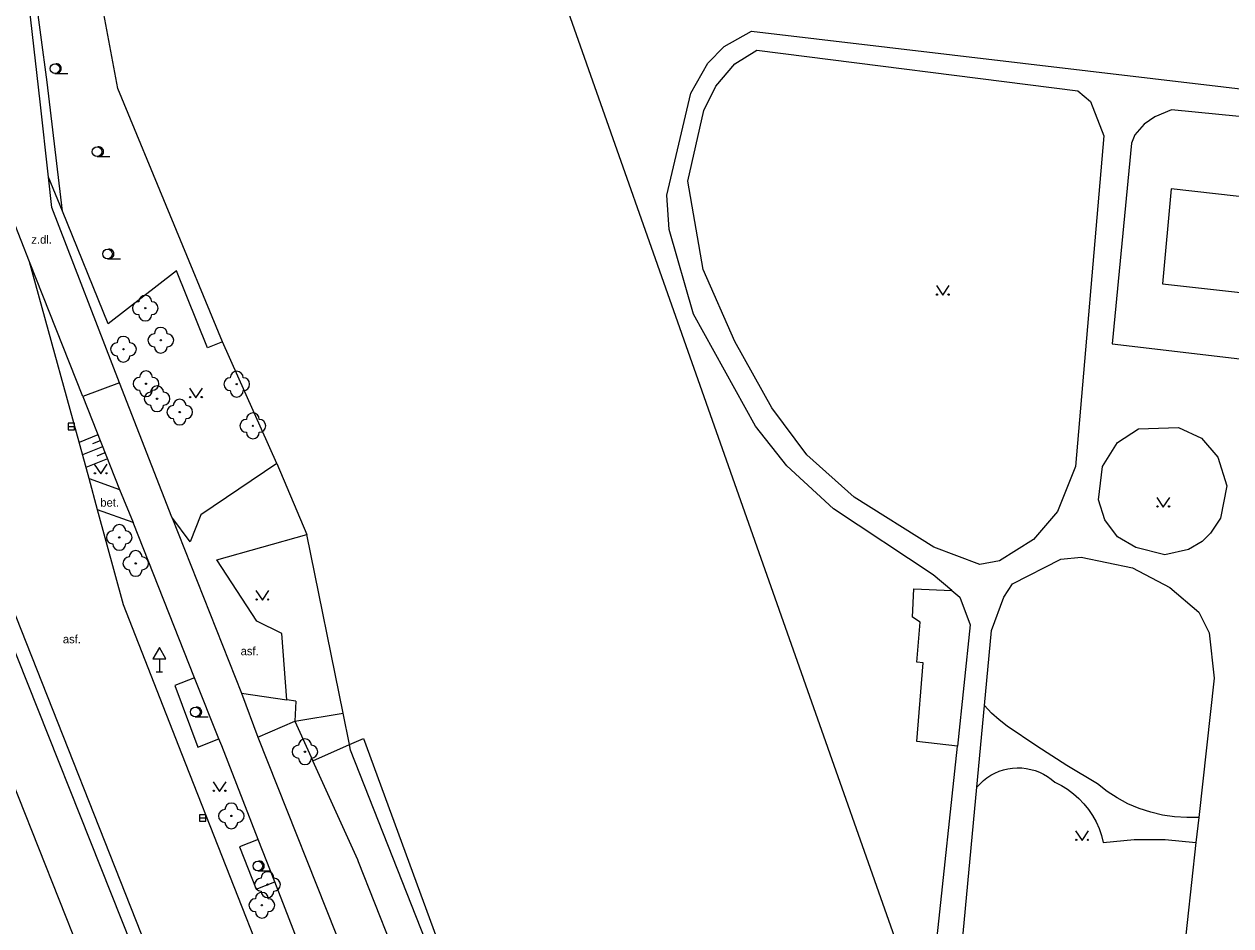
# Model space of a CAD drawing. Extents: x -595546 to -593986, y -1160845 to -1159202.
# Drawn here: x -595442.7 to -595349, y -1160517.7 to -1160447.6 of the extents above; entities that cross this region are included whole.
import ezdxf

# ---------------------------------------------------------------- set-up
doc = ezdxf.new("R2010")
doc.units = 0
for name, color, linetype in [('Level 22', 7, 'Continuous'), ('Level 27', 7, 'Continuous'), ('Level 34', 7, 'Continuous'), ('Level 36', 7, 'Continuous'), ('Specificka linie pasportu komunikaci', 7, 'Continuous'), ('TM - budovy zdene_ betonove - VP', 7, 'Continuous'), ('TM - chodniky - VP', 7, 'Continuous'), ('TM - komunikace - VP', 7, 'Continuous'), ('TM - letecke snimky - pomocna linie', 7, 'Continuous'), ('TM - plot drateny_ kovovy - VP', 7, 'Continuous'), ('TM - popis povrchu', 7, 'Continuous'), ('TM - rozhrani ploch obecne - VP', 7, 'Continuous'), ('TM - srafovani', 7, 'Continuous'), ('TM - vjezd na pozemek', 7, 'Continuous'), ('TM - zabradli - VP', 7, 'Continuous')]:
    doc.layers.add(name, color=color, linetype=linetype)

msp = doc.modelspace()

# ---------------------------------------------------------------- linework, layer by layer
at = {"layer": 'Level 22'}
for centre in [(-595433.31, -1160469.68), (-595432.1, -1160472.18), (-595435, -1160472.88), (-595433.25, -1160475.56), (-595426.2, -1160475.59), (-595432.39, -1160476.72), (-595430.63, -1160477.76), (-595424.95, -1160478.83), (-595435.33, -1160487.5), (-595434.05, -1160489.52), (-595420.9, -1160504.16), (-595426.62, -1160509.15), (-595423.81, -1160514.49), (-595424.25, -1160516.09)]:
    msp.add_circle(centre, 0.05, dxfattribs=at)
for centre, start, end in [((-595433.31, -1160469.18), 0, 180), ((-595433.81, -1160469.68), 90, 270), ((-595432.81, -1160469.68), 270, 90), ((-595433.31, -1160470.18), 180, 0), ((-595432.1, -1160471.68), 0, 180), ((-595435.5, -1160472.88), 90, 270), ((-595435, -1160472.38), 0, 180), ((-595434.5, -1160472.88), 270, 90), ((-595432.6, -1160472.18), 90, 270), ((-595431.6, -1160472.18), 270, 90), ((-595435, -1160473.38), 180, 0), ((-595432.1, -1160472.68), 180, 0), ((-595433.75, -1160475.56), 90, 270), ((-595433.25, -1160475.06), 0, 180), ((-595432.75, -1160475.56), 270, 90), ((-595426.7, -1160475.59), 90, 270), ((-595426.2, -1160475.09), 0, 180), ((-595425.7, -1160475.59), 270, 90), ((-595433.25, -1160476.06), 180, 0), ((-595432.39, -1160476.22), 0, 180), ((-595426.2, -1160476.09), 180, 0), ((-595432.89, -1160476.72), 90, 270), ((-595431.89, -1160476.72), 270, 90), ((-595430.63, -1160477.26), 0, 180), ((-595432.39, -1160477.22), 180, 0), ((-595431.13, -1160477.76), 90, 270), ((-595430.13, -1160477.76), 270, 90), ((-595424.95, -1160478.33), 0, 180), ((-595430.63, -1160478.26), 180, 0), ((-595425.45, -1160478.83), 90, 270), ((-595424.45, -1160478.83), 270, 90), ((-595424.95, -1160479.33), 180, 0), ((-595435.33, -1160487), 0, 180), ((-595435.83, -1160487.5), 90, 270), ((-595434.83, -1160487.5), 270, 90), ((-595435.33, -1160488), 180, 0), ((-595434.55, -1160489.52), 90, 270), ((-595434.05, -1160489.02), 0, 180), ((-595433.55, -1160489.52), 270, 90), ((-595434.05, -1160490.02), 180, 0), ((-595420.9, -1160503.66), 0, 180), ((-595421.4, -1160504.16), 90, 270), ((-595420.4, -1160504.16), 270, 90), ((-595420.9, -1160504.66), 180, 0), ((-595427.12, -1160509.15), 90, 270), ((-595426.62, -1160508.65), 0, 180), ((-595426.12, -1160509.15), 270, 90), ((-595426.62, -1160509.65), 180, 0), ((-595423.81, -1160513.99), 0, 180), ((-595424.31, -1160514.49), 90, 270), ((-595423.31, -1160514.49), 270, 90), ((-595424.25, -1160515.59), 0, 180), ((-595423.81, -1160514.99), 180, 0), ((-595424.75, -1160516.09), 90, 270), ((-595423.75, -1160516.09), 270, 90), ((-595424.25, -1160516.59), 180, 0)]:
    msp.add_arc(centre, 0.5, start, end, dxfattribs=at)
at = {"layer": 'Level 27'}
for p, q in [((-595439.3, -1160478.88), (-595438.8, -1160478.88)), ((-595429.1, -1160509.31), (-595428.6, -1160509.31))]:
    msp.add_line(p, q, dxfattribs=at)
for points in [[(-595439.3, -1160479.13), (-595438.8, -1160479.13), (-595438.8, -1160478.63), (-595439.3, -1160478.63)], [(-595429.1, -1160509.56), (-595428.6, -1160509.56), (-595428.6, -1160509.06), (-595429.1, -1160509.06)]]:
    msp.add_lwpolyline(points, close=True, dxfattribs=at)
at = {"layer": 'Level 34'}
for p, q in [((-595432.21, -1160496.932), (-595432.21, -1160497.95)), ((-595432.46, -1160497.95), (-595431.96, -1160497.95))]:
    msp.add_line(p, q, dxfattribs=at)
msp.add_lwpolyline([(-595432.71, -1160496.932), (-595431.71, -1160496.932), (-595432.21, -1160496.066)], close=True, dxfattribs=at)
at = {"layer": 'Level 36'}
for p, q in [((-595440.33, -1160451.435), (-595439.33, -1160451.435)), ((-595437.05, -1160457.895), (-595436.05, -1160457.895)), ((-595436.24, -1160465.845), (-595435.24, -1160465.845)), ((-595429.42, -1160501.445), (-595428.42, -1160501.445)), ((-595424.56, -1160513.415), (-595423.56, -1160513.415))]:
    msp.add_line(p, q, dxfattribs=at)
for points in [[(-595371.84, -1160467.93), (-595371.34, -1160468.68), (-595370.84, -1160467.93)], [(-595429.87, -1160475.89), (-595429.37, -1160476.64), (-595428.87, -1160475.89)], [(-595437.27, -1160481.82), (-595436.77, -1160482.57), (-595436.27, -1160481.82)], [(-595354.71, -1160484.39), (-595354.21, -1160485.14), (-595353.71, -1160484.39)], [(-595424.71, -1160491.63), (-595424.21, -1160492.38), (-595423.71, -1160491.63)], [(-595428.03, -1160506.49), (-595427.53, -1160507.24), (-595427.03, -1160506.49)], [(-595361.02, -1160510.31), (-595360.52, -1160511.06), (-595360.02, -1160510.31)]]:
    msp.add_lwpolyline(points, dxfattribs=at)
for centre, radius in [((-595440.33, -1160451.06), 0.375), ((-595437.05, -1160457.52), 0.375), ((-595436.24, -1160465.47), 0.375), ((-595371.79, -1160468.63), 0.05), ((-595370.891, -1160468.63), 0.05), ((-595429.82, -1160476.59), 0.05), ((-595428.921, -1160476.59), 0.05), ((-595437.22, -1160482.52), 0.05), ((-595436.321, -1160482.52), 0.05), ((-595354.66, -1160485.09), 0.05), ((-595353.761, -1160485.09), 0.05), ((-595424.66, -1160492.33), 0.05), ((-595423.761, -1160492.33), 0.05), ((-595429.42, -1160501.07), 0.375), ((-595427.98, -1160507.19), 0.05), ((-595427.081, -1160507.19), 0.05), ((-595360.97, -1160511.01), 0.05), ((-595360.071, -1160511.01), 0.05), ((-595424.56, -1160513.04), 0.375)]:
    msp.add_circle(centre, radius, dxfattribs=at)
for centre in [(-595440.205, -1160451.06), (-595436.925, -1160457.52), (-595436.115, -1160465.47), (-595429.295, -1160501.07), (-595424.435, -1160513.04)]:
    msp.add_arc(centre, 0.375, 260.40593, 99.59407, dxfattribs=at)
at = {"layer": 'Specificka linie pasportu komunikaci'}
for points in [[(-595439.75, -1160462.14), (-595440.94, -1160452.11), (-595441.92, -1160444.74), (-595438.17, -1160443.051)], [(-595421.62, -1160500.22), (-595422.3, -1160500.12)], [(-595421.62, -1160500.22), (-595421.7, -1160501.78)], [(-595421.7, -1160501.78), (-595420.3, -1160504.87)], [(-595417.44, -1160503.61), (-595416.36, -1160503.13), (-595398.1, -1160552.93), (-595398.31, -1160552.99)], [(-595420.3, -1160504.87), (-595417.44, -1160503.61)], [(-595400.57, -1160553.69), (-595414.19, -1160519.13), (-595416.73, -1160512.72), (-595416.8, -1160512.57), (-595420.3, -1160504.87)]]:
    msp.add_lwpolyline(points, dxfattribs=at)
at = {"layer": 'TM - budovy zdene_ betonove - VP'}
for points in [[(-595353.59, -1160460.41), (-595354.27, -1160467.78)], [(-595334.78, -1160462.52), (-595353.59, -1160460.41)], [(-595354.27, -1160467.78), (-595335.88, -1160469.84)]]:
    msp.add_lwpolyline(points, dxfattribs=at)
at = {"layer": 'TM - chodniky - VP'}
for points in [[(-595440.83, -1160459.49), (-595441.48, -1160453.64), (-595442.56, -1160444.07)], [(-595370.63, -1160491.64), (-595372.08, -1160490.41), (-595379.84, -1160485.28), (-595383.46, -1160481.94), (-595385.9, -1160478.86), (-595390.72, -1160470.15), (-595392.59, -1160463.56), (-595392.78, -1160460.9), (-595390.93, -1160452.97), (-595389.59, -1160450.65), (-595388.33, -1160449.34), (-595386.21, -1160448.16), (-595333.93, -1160454.33)], [(-595372.03, -1160488.25), (-595378.23, -1160484.36), (-595381.91, -1160481.07), (-595384.62, -1160477.42), (-595387.51, -1160472.28), (-595389.96, -1160466.67), (-595391.15, -1160459.8), (-595389.9, -1160454.33), (-595388.98, -1160452.43), (-595387.5, -1160450.68), (-595385.78, -1160449.62), (-595360.84, -1160452.79), (-595359.86, -1160453.63), (-595358.82, -1160456.28), (-595361.03, -1160481.99), (-595362.43, -1160485.48), (-595364.3, -1160487.66), (-595366.94, -1160489.31), (-595368.47, -1160489.61), (-595372.03, -1160488.25)], [(-595334.12, -1160456.18), (-595353.58, -1160454.27), (-595354.86, -1160454.81), (-595355.7, -1160455.39), (-595356.42, -1160456.21), (-595356.69, -1160456.87), (-595358.19, -1160472.45), (-595337.91, -1160474.84)], [(-595435.31, -1160475.48), (-595440.56, -1160461.87), (-595440.83, -1160459.49)], [(-595438.17, -1160476.56), (-595442.3, -1160466.09)], [(-595435.31, -1160475.48), (-595438.17, -1160476.56)], [(-595431.24, -1160485.93), (-595435.31, -1160475.48)], [(-595438.17, -1160476.56), (-595435.31, -1160483.77)], [(-595349.77, -1160486), (-595350.54, -1160487.17), (-595351.19, -1160487.82), (-595352.26, -1160488.44), (-595354.09, -1160488.86), (-595356.33, -1160488.28), (-595357.76, -1160487.46), (-595358.75, -1160486.13), (-595359.24, -1160484.58), (-595358.93, -1160482), (-595357.77, -1160480.12), (-595356.14, -1160479.05), (-595353.02, -1160478.96), (-595351.24, -1160479.78), (-595349.96, -1160481.26), (-595349.28, -1160483.48), (-595349.77, -1160486)], [(-595435.31, -1160483.77), (-595434.25, -1160486.35)], [(-595429.47, -1160498.41), (-595434.25, -1160486.35)], [(-595431.24, -1160485.93), (-595425.84, -1160499.62)], [(-595368.09, -1160500.56), (-595367.55, -1160494.74), (-595366.6, -1160492.14), (-595365.93, -1160491.11), (-595362.17, -1160489.2), (-595360.59, -1160489.04), (-595356.59, -1160489.86), (-595353.69, -1160491.4), (-595351.44, -1160493.31), (-595350.65, -1160494.92), (-595350.26, -1160498.45), (-595351.45, -1160509.26)], [(-595370.63, -1160491.64), (-595370.03, -1160492.15), (-595369.21, -1160494.29), (-595370.21, -1160503.72)], [(-595427.58, -1160503.16), (-595429.47, -1160498.41)], [(-595425.84, -1160499.62), (-595424.55, -1160503.03)], [(-595368.69, -1160506.91), (-595368.09, -1160500.56)], [(-595424.53, -1160510.99), (-595427.37, -1160503.7), (-595427.58, -1160503.16)], [(-595424.55, -1160503.03), (-595417.76, -1160520.18), (-595411.65, -1160535.77), (-595405.11, -1160552.36)], [(-595353.49, -1160533.26), (-595354.49, -1160531.67), (-595356.18, -1160530.52), (-595358.05, -1160530.25), (-595362.21, -1160530.19), (-595365.07, -1160529.51), (-595368.33, -1160527.41), (-595369.58, -1160526.09), (-595370.75, -1160524.07), (-595371.56, -1160521.11), (-595371.79, -1160518.55), (-595370.21, -1160503.72)], [(-595358.16, -1160528.13), (-595361.34, -1160528.61), (-595364.25, -1160527.89), (-595366.44, -1160526.79), (-595368.7, -1160524.58), (-595369.39, -1160522.35), (-595369.83, -1160519.12), (-595368.69, -1160506.91)], [(-595351.45, -1160509.26), (-595351.67, -1160511.21)], [(-595423.25, -1160514.27), (-595424.53, -1160510.99)], [(-595351.67, -1160511.21), (-595353.04, -1160523.66), (-595354.43, -1160525.97), (-595358.16, -1160528.13)], [(-595410.13, -1160547.71), (-595414.55, -1160536.46), (-595420.69, -1160520.83), (-595423.25, -1160514.27)]]:
    msp.add_lwpolyline(points, dxfattribs=at)
at = {"layer": 'TM - komunikace - VP'}
for points in [[(-595463.8, -1160442.64), (-595446.22, -1160486.51), (-595430.42, -1160526.44), (-595423.77, -1160543.27)], [(-595428.51, -1160544.53), (-595435.25, -1160527.61), (-595451.09, -1160487.71), (-595467.93, -1160444.62)], [(-595442.3, -1160466.09), (-595443.61, -1160462.76)], [(-595437.68, -1160482.92), (-595442.3, -1160466.09)], [(-595437.01, -1160485.36), (-595437.68, -1160482.92)], [(-595434.99, -1160492.74), (-595437.01, -1160485.36)], [(-595411.54, -1160552.45), (-595416.13, -1160540.66), (-595423.57, -1160521.85), (-595430.46, -1160504.33), (-595434.99, -1160492.74)]]:
    msp.add_lwpolyline(points, dxfattribs=at)
at = {"layer": 'TM - letecke snimky - pomocna linie'}
for points in [[(-595369.22, -1160539.54), (-595370.022, -1160532.925), (-595403.749, -1160437.257)], [(-595366.34, -1160502.16), (-595366.97, -1160501.68), (-595367.56, -1160501.15), (-595368.09, -1160500.56)], [(-595359.33, -1160506.66), (-595361.71, -1160505.22), (-595364.04, -1160503.72), (-595366.34, -1160502.16)], [(-595368.69, -1160506.91), (-595368.45, -1160506.65), (-595368.19, -1160506.4), (-595367.91, -1160506.19), (-595367.61, -1160505.99), (-595367.29, -1160505.82), (-595366.96, -1160505.68), (-595366.62, -1160505.57), (-595366.28, -1160505.49), (-595365.92, -1160505.44), (-595365.57, -1160505.41), (-595365.21, -1160505.42), (-595364.86, -1160505.46), (-595364.51, -1160505.53), (-595364.16, -1160505.63), (-595363.83, -1160505.75), (-595363.51, -1160505.91), (-595363.2, -1160506.09), (-595362.91, -1160506.3), (-595362.64, -1160506.53)], [(-595362.64, -1160506.53), (-595362.13, -1160506.79), (-595361.65, -1160507.08), (-595361.19, -1160507.42), (-595360.77, -1160507.8), (-595360.38, -1160508.21), (-595360.02, -1160508.65), (-595359.7, -1160509.12), (-595359.43, -1160509.62), (-595359.2, -1160510.13), (-595359.01, -1160510.67), (-595358.87, -1160511.22)], [(-595351.45, -1160509.26), (-595352.39, -1160509.28), (-595353.34, -1160509.22), (-595354.27, -1160509.08), (-595355.19, -1160508.86), (-595356.09, -1160508.57), (-595356.96, -1160508.2), (-595357.79, -1160507.75), (-595358.58, -1160507.24), (-595359.33, -1160506.66)], [(-595358.87, -1160511.22), (-595356.47, -1160510.99), (-595354.07, -1160510.98), (-595351.67, -1160511.21)]]:
    msp.add_lwpolyline(points, dxfattribs=at)
at = {"layer": 'TM - plot drateny_ kovovy - VP'}
for points in [[(-595427.3, -1160472.31), (-595435.44, -1160452.61), (-595436.85, -1160445.13)], [(-595423.08, -1160481.76), (-595427.3, -1160472.31)], [(-595417.93, -1160501.16), (-595420.75, -1160487.28)], [(-595417.44, -1160503.61), (-595417.93, -1160501.16)], [(-595398.31, -1160552.99), (-595407.17, -1160529.92), (-595417.35, -1160504.03), (-595417.44, -1160503.61)]]:
    msp.add_lwpolyline(points, dxfattribs=at)
at = {"layer": 'TM - rozhrani ploch obecne - VP'}
for points in [[(-595439.75, -1160462.14), (-595440.83, -1160459.49)], [(-595430.88, -1160466.77), (-595436.18, -1160470.91), (-595439.75, -1160462.14)], [(-595427.3, -1160472.31), (-595428.47, -1160472.77), (-595430.88, -1160466.77)], [(-595423.08, -1160481.76), (-595428.98, -1160485.75), (-595429.81, -1160487.85), (-595431.24, -1160485.93)], [(-595437.68, -1160482.92), (-595435.31, -1160483.77)], [(-595434.25, -1160486.35), (-595437.01, -1160485.36)], [(-595422.3, -1160500.12), (-595422.69, -1160494.97), (-595424.63, -1160494.02), (-595427.76, -1160489.24), (-595420.75, -1160487.28)], [(-595370.21, -1160503.72), (-595373.37, -1160503.36), (-595372.86, -1160497.25), (-595373.37, -1160497.2), (-595373.11, -1160494.08), (-595373.69, -1160493.69), (-595373.58, -1160491.5), (-595370.63, -1160491.64)], [(-595429.47, -1160498.41), (-595431.01, -1160499.02), (-595429.22, -1160503.81), (-595427.58, -1160503.16)], [(-595425.84, -1160499.62), (-595422.3, -1160500.12)], [(-595421.7, -1160501.78), (-595417.93, -1160501.16)], [(-595424.55, -1160503.03), (-595421.7, -1160501.78)], [(-595424.53, -1160510.99), (-595425.99, -1160511.56), (-595424.69, -1160514.84), (-595423.25, -1160514.27)]]:
    msp.add_lwpolyline(points, dxfattribs=at)
at = {"layer": 'TM - srafovani'}
for points in [[(-595436.99, -1160479.54), (-595438.45, -1160480.12)], [(-595436.62, -1160480.47), (-595438.18, -1160481.09)], [(-595436.8, -1160480), (-595437.41, -1160480.24)], [(-595436.25, -1160481.4), (-595437.92, -1160482.06)], [(-595436.44, -1160480.93), (-595437.08, -1160481.19)]]:
    msp.add_lwpolyline(points, dxfattribs=at)
at = {"layer": 'TM - vjezd na pozemek'}
msp.add_lwpolyline([(-595423.08, -1160481.76), (-595420.75, -1160487.28)], dxfattribs=at)
at = {"layer": 'TM - zabradli - VP'}
msp.add_lwpolyline([(-595465.96, -1160439.77), (-595413.33, -1160572.18)], dxfattribs=at)

# ---------------------------------------------------------------- texts
at = {"layer": 'TM - popis povrchu'}
for s, p in [('z.dl.', (-595442.16, -1160464.67)), ('bet.', (-595436.8, -1160485.11)), ('asf.', (-595439.71, -1160495.73)), ('asf.', (-595425.9, -1160496.66))]:
    msp.add_text(s, height=0.65, dxfattribs=at).set_placement(p)

doc.saveas('drawing.dxf')
